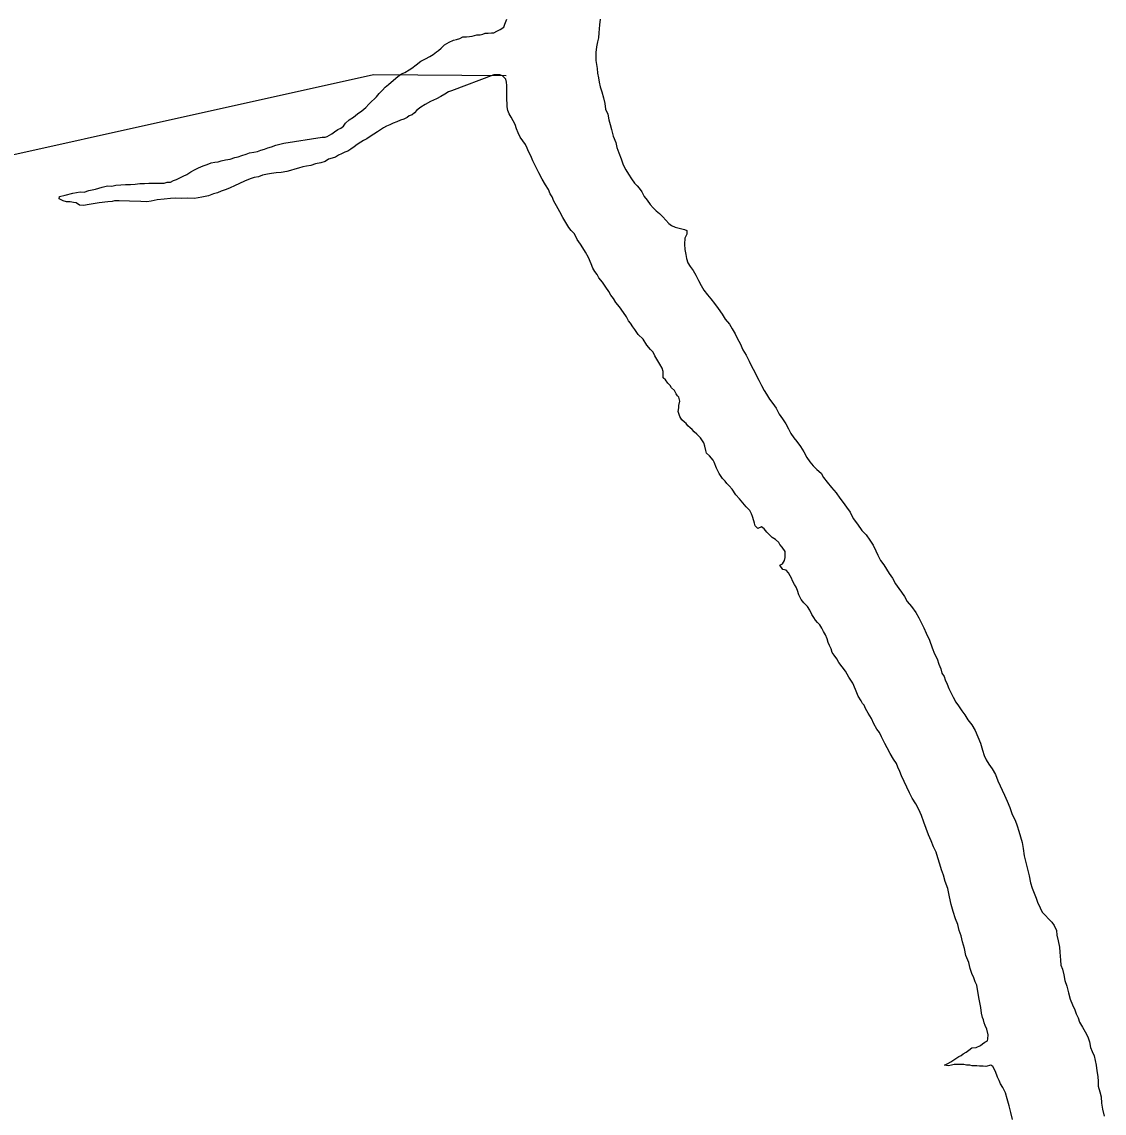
# Model space of a CAD drawing. Extents: x 1662474 to 1856135, y 779280 to 917889.
# Drawn here: x 1729121 to 1730052, y 806900 to 807838 of the extents above; entities that cross this region are included whole.
import ezdxf

# ---------------------------------------------------------------- set-up
doc = ezdxf.new("R2010")
doc.units = 0
doc.layers.add('Exist Hydrographic Lake Shore', color=7, linetype='Continuous')
doc.layers.add('Exist Hydrographic Misc Water Feature', color=7, linetype='Continuous')

msp = doc.modelspace()

# ---------------------------------------------------------------- linework, layer by layer
at = {"layer": 'Exist Hydrographic Lake Shore'}
for points in [[(1729406, 807756.25), (1729409.62, 807759.12), (1729413.38, 807761.75), (1729416.75, 807764.62), (1729419.38, 807767.56), (1729421.25, 807769.38), (1729424.38, 807772.25), (1729425.88, 807773.81), (1729428.25, 807776.75), (1729431.12, 807779.62), (1729433.25, 807782), (1729436.12, 807784.31), (1729440.62, 807788), (1729444.25, 807791.19), (1729447.25, 807793.5), (1729450.38, 807794.81), (1729454, 807796.94), (1729456.38, 807798.5), (1729460, 807801.38), (1729464, 807804.31), (1729467.88, 807806.38), (1729471.62, 807808.5), (1729474.5, 807810.31), (1729477.38, 807812.44), (1729479.25, 807813.75), (1729481.62, 807815.56), (1729484.5, 807818.44), (1729488.38, 807820.81), (1729492.12, 807822.38), (1729494.75, 807823.19), (1729497.62, 807823.94), (1729500.25, 807825.25), (1729503.38, 807825.25), (1729506, 807825.56), (1729508.12, 807826.06), (1729512.25, 807827.12), (1729515.12, 807827.12), (1729517.25, 807827.62), (1729519.38, 807828.44), (1729522, 807828.44), (1729524.88, 807828.69), (1729526.75, 807828.94), (1729529.38, 807830.25), (1729532.25, 807831.56), (1729535.38, 807833.69), (1729536.38, 807836.31), (1729538, 807840.5)], [(1729618.38, 807840.5), (1729617.75, 807835.75), (1729617.5, 807832.38), (1729617.25, 807828.69), (1729616.75, 807824.5), (1729616, 807821.06), (1729615.12, 807816.88), (1729614.62, 807811.88), (1729614.62, 807807.94), (1729614.62, 807805.06), (1729615.12, 807801.69), (1729615.75, 807798), (1729616, 807794.06), (1729616.75, 807790.12), (1729617.5, 807786.44), (1729618.38, 807782.25), (1729619.62, 807778.06), (1729621.25, 807772.81), (1729622.25, 807768.06), (1729623, 807763.06), (1729624.88, 807758.88), (1729625.62, 807754.12), (1729626.75, 807749.94), (1729628, 807745.75), (1729629.38, 807740), (1729631.75, 807734.44), (1729632.75, 807730.25), (1729634.38, 807725.56), (1729636.38, 807720.31), (1729638, 807715.31), (1729640.38, 807710.88), (1729642.75, 807707.19), (1729645.38, 807703.25), (1729647.75, 807699.56), (1729650.12, 807697.19), (1729651.88, 807695.12), (1729654, 807692.19), (1729656.12, 807688), (1729658.75, 807684.88), (1729661.38, 807681.19), (1729664, 807678.31), (1729666.38, 807675.69), (1729669.25, 807673.31), (1729672.12, 807670.44), (1729674.75, 807667.56), (1729677.38, 807664.94), (1729679.75, 807663.06), (1729682.88, 807661.75), (1729687.38, 807660.44), (1729690.75, 807659.69), (1729692.88, 807658.88), (1729692.88, 807655.75), (1729691.25, 807652.06), (1729690.75, 807647.06), (1729691.25, 807642.31), (1729692.12, 807638.12), (1729692.62, 807634.75), (1729693.62, 807631.06), (1729695.75, 807627.94), (1729698.38, 807624.5), (1729700.5, 807620.31), (1729702.88, 807615.81), (1729705.25, 807611.62), (1729707.5, 807607.44), (1729710.5, 807603.5), (1729713.62, 807600.06), (1729716.75, 807595.88), (1729719.88, 807591.69), (1729723.25, 807586.69), (1729725.88, 807582.5), (1729729.62, 807578.31), (1729731.75, 807574.12), (1729734.38, 807569.88), (1729736.38, 807565.69), (1729738.75, 807561.5), (1729741.12, 807556.25), (1729744, 807551.56)], [(1729598.38, 807651), (1729596.25, 807656), (1729593.38, 807658.88), (1729591.25, 807661.5), (1729588.62, 807665.69), (1729586.25, 807669.88), (1729583.62, 807674.88), (1729580.75, 807680.12), (1729578.38, 807684.06), (1729576.88, 807687.75), (1729575.25, 807690.38), (1729573.75, 807694.06), (1729571.38, 807698), (1729568.5, 807703), (1729565.5, 807708.5), (1729562.62, 807714), (1729560.25, 807718.75), (1729558.5, 807722.94), (1729556.62, 807726.62), (1729555.62, 807729.75), (1729554, 807732.62), (1729551.88, 807736.06), (1729549.5, 807739.19), (1729547.75, 807742.88), (1729546.38, 807746.25), (1729545.12, 807749.94), (1729543.5, 807753.12), (1729541.62, 807756.25), (1729540.12, 807759.12), (1729538.75, 807762), (1729538.25, 807765.19), (1729538.25, 807768.06), (1729538, 807771.19), (1729538, 807774.38), (1729538, 807777.25), (1729538, 807780.69), (1729538, 807783.56), (1729537.75, 807786.44), (1729537.25, 807789.06), (1729534.38, 807791.94), (1729532, 807792.75), (1729526.75, 807792.75), (1729490.25, 807779.06), (1729487.88, 807778.06), (1729484.75, 807775.94), (1729481.25, 807774.12), (1729477.38, 807772), (1729472.38, 807769.62), (1729467.62, 807767.25), (1729464, 807764.94), (1729460.62, 807762.31), (1729458.5, 807759.94), (1729456.62, 807758.38), (1729454, 807757.31), (1729452.12, 807756), (1729449.25, 807754.69), (1729446.38, 807753.62), (1729443.25, 807752.31), (1729440.12, 807751.25), (1729437.25, 807749.69), (1729434.38, 807748.62), (1729432, 807747.06), (1729429.38, 807745.25), (1729426.75, 807743.62), (1729423.62, 807741.56), (1729420.38, 807739.69), (1729417.5, 807737.62), (1729414.62, 807736.31), (1729412.25, 807734.75), (1729409.38, 807732.88), (1729406.75, 807730.81), (1729403.88, 807728.69), (1729401.25, 807727.12), (1729398.62, 807726.06), (1729395.75, 807724.75), (1729393.12, 807723.69), (1729390.5, 807721.88), (1729387.62, 807721.06), (1729384.5, 807720.06), (1729381.62, 807718.19), (1729377.88, 807717.12), (1729373.38, 807716.12), (1729369.5, 807714.81), (1729365.62, 807714), (1729362.38, 807713.5), (1729358.75, 807712.44), (1729355.62, 807711.62), (1729351.88, 807710.31), (1729348.75, 807709.56), (1729343.75, 807708.75), (1729339.62, 807708.5), (1729335.62, 807707.69), (1729332, 807707.19), (1729327.75, 807706.38), (1729324.38, 807705.06), (1729320.62, 807704.31), (1729317.25, 807703.25), (1729312.25, 807701.12), (1729307.88, 807699.31), (1729303.62, 807697.19)], [(1729303.62, 807697.19), (1729300, 807695.62), (1729296.5, 807694.06), (1729292.38, 807692.5), (1729289.12, 807691.19), (1729285.5, 807690.38), (1729281.25, 807688.56), (1729275.5, 807687.5), (1729269.25, 807686.44), (1729263.25, 807686.69), (1729258, 807686.19), (1729253.25, 807686.69), (1729248.75, 807686.44), (1729243.25, 807685.62), (1729237.25, 807685.12), (1729232, 807684.06), (1729228.25, 807683.56), (1729223.25, 807683.81), (1729213.38, 807684.06), (1729204.38, 807684.31), (1729200.5, 807684.31), (1729198.38, 807683.81), (1729194.75, 807683.56), (1729187.38, 807682.5), (1729178.75, 807681.19), (1729173.75, 807680.38), (1729170.25, 807680.69), (1729167.62, 807682.5), (1729165.25, 807682.75), (1729162.38, 807683.31), (1729159.25, 807683.56), (1729156.38, 807684.31), (1729152.75, 807685.94), (1729153.25, 807688), (1729158, 807689.31), (1729164.75, 807690.88), (1729170.88, 807691.94), (1729174.5, 807691.69), (1729178.38, 807693.25), (1729184, 807694.31), (1729190, 807696.12), (1729194.38, 807697.19), (1729198.12, 807696.94), (1729201.5, 807697.75), (1729206, 807698), (1729209.88, 807698.5), (1729214.38, 807698.25), (1729218.38, 807698.75), (1729222.25, 807699.31), (1729226.25, 807699.31), (1729229.88, 807699.56), (1729232.75, 807699.56), (1729235.12, 807699.56), (1729237.75, 807699.56), (1729240.12, 807699.56), (1729243.25, 807699.56), (1729245.88, 807700.38), (1729248.75, 807700.38), (1729251.12, 807701.69), (1729253.75, 807702.69), (1729256.62, 807704), (1729259.5, 807705.62), (1729262.62, 807706.94), (1729266.12, 807709.25), (1729269.25, 807710.88), (1729272.12, 807712.44), (1729275.25, 807713.75), (1729277.62, 807714.81), (1729280.25, 807715.56), (1729283.62, 807716.88), (1729286.88, 807717.69), (1729289.75, 807717.94), (1729292.12, 807718.75), (1729296, 807719.5), (1729300, 807720.06), (1729303.88, 807721.62), (1729306.75, 807722.12), (1729309.88, 807723.44), (1729313.62, 807724.5), (1729316.75, 807725.56), (1729320.38, 807726.06), (1729323.62, 807726.88), (1729326.25, 807727.88), (1729329.38, 807728.69), (1729332.5, 807730), (1729335.62, 807730.81), (1729339.38, 807732.12), (1729342.75, 807733.12), (1729346.12, 807733.94), (1729379.25, 807739.19), (1729381.62, 807738.94), (1729383.38, 807739.69), (1729387.38, 807741.81), (1729389.75, 807743.62), (1729392.62, 807745.75), (1729395.25, 807746.81), (1729397.38, 807748.62), (1729399.12, 807751), (1729402.25, 807753.88), (1729406, 807756.25)], [(1729778.38, 807366.5), (1729775.5, 807367.31), (1729772.88, 807370.94), (1729775.25, 807372), (1729776.88, 807374.88), (1729777.38, 807377.5), (1729777.38, 807379.62), (1729777.38, 807382.75), (1729774.75, 807386.44), (1729772.88, 807388.81), (1729772.12, 807390.38), (1729769.25, 807393), (1729766.38, 807394.81), (1729764, 807396.94), (1729761.62, 807399.31), (1729759.25, 807402.19), (1729757.12, 807404), (1729754, 807402.44), (1729751.62, 807404.81), (1729751.12, 807407.19), (1729750.62, 807409), (1729749.25, 807412.69), (1729748.5, 807415.06), (1729747.12, 807417.94), (1729745.62, 807419.25), (1729744, 807421.06), (1729741.12, 807424.5), (1729738.25, 807427.94), (1729734.88, 807431.31), (1729731.75, 807436.31), (1729729.38, 807439.19), (1729727.25, 807441.31), (1729725.88, 807443.12), (1729723.5, 807445.5), (1729720.62, 807449.69), (1729718.25, 807454.44), (1729716.5, 807459.44), (1729715.62, 807461.25), (1729712.25, 807464.94), (1729709.88, 807467.25), (1729709.12, 807469.62), (1729708.38, 807473.31), (1729707.5, 807476.19), (1729704.62, 807480.38), (1729701.5, 807483.56), (1729699.12, 807485.62), (1729697.38, 807487.75), (1729695.75, 807489.06), (1729693.62, 807490.88), (1729692.38, 807492.75), (1729690.75, 807494.06), (1729688.62, 807495.88), (1729686.88, 807498.75), (1729685.5, 807503.25), (1729686, 807506.12), (1729686, 807508.25), (1729686.88, 807511.88), (1729686, 807515.31), (1729684.75, 807516.62), (1729683.62, 807518.44), (1729682.12, 807521.06), (1729679.75, 807523.44), (1729678.38, 807525.56), (1729676.38, 807527.62), (1729674.5, 807530.25), (1729672.62, 807532.12), (1729672.62, 807534.19), (1729672.62, 807537.62), (1729671.62, 807540.25), (1729669.75, 807543.94), (1729667.12, 807548.12), (1729665.25, 807551), (1729664, 807554.12), (1729661.62, 807556.5), (1729658.5, 807560.19), (1729655.38, 807565.19), (1729650.88, 807569.38), (1729648.25, 807573.56), (1729646.38, 807575.94), (1729644.25, 807579.06), (1729642.75, 807581.19), (1729640.88, 807584.62), (1729638.25, 807588.25), (1729634.88, 807593), (1729631.75, 807596.94), (1729629.62, 807600.38), (1729627.5, 807603.25), (1729625.62, 807606.38), (1729623.25, 807610.06), (1729620.38, 807614.25), (1729617.25, 807617.94), (1729615.75, 807620.81), (1729613.62, 807623.44), (1729612, 807626.31), (1729610.5, 807630.25), (1729608.12, 807635.5), (1729605.75, 807640.25), (1729603.38, 807643.94), (1729601.25, 807647.06), (1729598.38, 807651)], [(1729744, 807551.56), (1729746.38, 807546.31), (1729748.75, 807541.56), (1729751.12, 807537.38), (1729752.75, 807533.69), (1729754.75, 807530), (1729757.12, 807525.56), (1729759.5, 807521.06), (1729761.38, 807517.94), (1729764, 807513.75), (1729766.88, 807510.06), (1729769.75, 807505.88), (1729772.38, 807500.88), (1729775.25, 807496.94), (1729777.88, 807492.5), (1729780.25, 807488.25), (1729782.38, 807484.06), (1729784.75, 807480.38), (1729787.38, 807477.25), (1729790.5, 807473.06), (1729793.38, 807468.31), (1729796, 807463.62), (1729798.62, 807459.69), (1729801.5, 807456.25), (1729804.62, 807453.12), (1729808.38, 807449.94), (1729810.38, 807446.31), (1729813.62, 807442.38), (1729817.25, 807437.62), (1729821.25, 807433.19), (1729824.38, 807428.69), (1729827.25, 807424.75), (1729830.12, 807420.81), (1729833.25, 807416.38), (1729835.88, 807411.12), (1729839.62, 807406.12), (1729843.5, 807400.88), (1729847.12, 807396.94), (1729850.38, 807392.5), (1729853.25, 807388), (1729855.38, 807383.31), (1729857.12, 807379.62), (1729859.5, 807374.88), (1729862.38, 807371.25), (1729864.5, 807367.56), (1729866.88, 807363.88), (1729869.75, 807359.69), (1729872.38, 807354.94), (1729875.25, 807350.75), (1729877.62, 807347.62), (1729880, 807343.94), (1729882.38, 807339.75), (1729886.25, 807335.5), (1729889.75, 807330.25), (1729892.38, 807325.56), (1729894.62, 807321.06), (1729896.75, 807317.12), (1729898.62, 807312.44), (1729901.5, 807306.38), (1729903.88, 807299.81), (1729906, 807294.81), (1729908.12, 807290.38), (1729909.62, 807285.69), (1729911.25, 807281.75), (1729912.25, 807278.06), (1729914.12, 807275.19), (1729915.12, 807272.25), (1729916.75, 807268.62), (1729918.25, 807264.94), (1729920.38, 807260.75), (1729922, 807257.31), (1729924.12, 807253.12), (1729926.5, 807249.94), (1729929.38, 807245.5), (1729932, 807242.06), (1729934.62, 807237.88), (1729938, 807233.69), (1729940.88, 807228.69), (1729943.25, 807223.19), (1729945.38, 807217.69), (1729947.12, 807211.88), (1729948.5, 807207.19), (1729950.38, 807203.5), (1729952.75, 807199.81), (1729955.62, 807195.62), (1729958.5, 807190.94), (1729960.25, 807185.38), (1729962.38, 807181.19), (1729964, 807177.5), (1729966.12, 807173.06), (1729968.5, 807167.81), (1729970.75, 807162.56), (1729972.62, 807156.5), (1729975.25, 807151.56), (1729976.88, 807146.81), (1729978.38, 807142.06), (1729980, 807137.38), (1729981.25, 807132.38), (1729982.12, 807127.12), (1729983.12, 807121.06)], [(1729951.88, 806963.62), (1729952.12, 806967), (1729950.88, 806971.75), (1729949.5, 806974.88), (1729948.75, 806977.25), (1729948, 806979.88), (1729947.12, 806982), (1729946.38, 806985.69), (1729945.88, 806990.38), (1729944.25, 806997.75), (1729943.25, 807004.31), (1729942.25, 807009.56), (1729940.88, 807012.69), (1729939.62, 807016.12), (1729938, 807019.81), (1729936.62, 807024), (1729935.38, 807029.25), (1729933, 807035.25), (1729931.75, 807041.31), (1729929.88, 807047.06), (1729928.75, 807052.06), (1729927.25, 807056.81), (1729925.88, 807061.75), (1729923.88, 807066.75), (1729922, 807073.06), (1729920.38, 807079.12), (1729918.88, 807085.69), (1729917.25, 807092.75), (1729915.12, 807098.81), (1729913.62, 807104.31), (1729912, 807109), (1729910.38, 807113.75), (1729908.88, 807119.25), (1729907.25, 807124), (1729905.12, 807128.69), (1729903.12, 807133.69), (1729900.75, 807138.94), (1729898.62, 807144.44), (1729896.75, 807149.94), (1729894.62, 807155.75), (1729892.38, 807160.75), (1729889.75, 807165.69), (1729886.75, 807170.44), (1729884.5, 807175.19), (1729882.12, 807179.88), (1729879.75, 807184.88), (1729877.62, 807189.62), (1729876, 807193.56), (1729874.5, 807197.19), (1729873.12, 807200.38), (1729870.75, 807204.06), (1729867.88, 807209), (1729865.25, 807213.75), (1729863.25, 807217.44), (1729861.62, 807220.31), (1729860.25, 807223.19), (1729858.5, 807226.88), (1729856.38, 807230), (1729853.75, 807234.5), (1729851.62, 807238.94), (1729848.75, 807243.69), (1729846.62, 807247.62), (1729845.38, 807250.5), (1729844, 807252.06), (1729842.75, 807254.19), (1729840.38, 807258.38), (1729838, 807263.88), (1729835.62, 807269.38), (1729832.25, 807274.62), (1729829.38, 807279.62), (1729826.5, 807283.56), (1729823.5, 807287.25), (1729821.75, 807290.38), (1729819.62, 807293.56), (1729818, 807295.88), (1729817, 807299.06), (1729815.62, 807301.94), (1729814.38, 807304.31), (1729813.62, 807307.69), (1729812, 807310.88), (1729810.38, 807314), (1729808.88, 807316.88), (1729807.25, 807319.5), (1729805.12, 807321.62), (1729803.62, 807323.69), (1729802, 807326.06), (1729800.5, 807328.44), (1729798.62, 807332.12), (1729796.75, 807335.5), (1729793.62, 807338.44), (1729791.25, 807341.31), (1729789.12, 807345.5), (1729788.12, 807349.19), (1729786.88, 807352.06), (1729785.5, 807354.44), (1729783.88, 807357.56), (1729782.88, 807359.69), (1729781.62, 807361.75), (1729780.25, 807364.38), (1729778.38, 807366.5)], [(1729983.12, 807121.06), (1729984.5, 807115.06), (1729986, 807109.56), (1729987.38, 807103.75), (1729988.38, 807097.75)], [(1729988.38, 807097.75), (1729990, 807093), (1729991.75, 807088.81), (1729993.38, 807084.62), (1729994.62, 807080.94), (1729996.75, 807076.19), (1729998.62, 807072.56), (1730001.5, 807069.62), (1730003.88, 807066.75), (1730006.75, 807063.88), (1730008.88, 807061), (1730010.75, 807056.81), (1730011.25, 807052.56), (1730012.25, 807047.88), (1730013.38, 807042.38), (1730013.62, 807038.12), (1730014.12, 807034.75), (1730014.38, 807031.06), (1730014.62, 807026.88), (1730016, 807023.44), (1730017.25, 807018.5), (1730018, 807013.75), (1730019.62, 807008.75), (1730021.25, 807003), (1730022.75, 806997.75), (1730024.62, 806992.75), (1730026.5, 806988.56), (1730027.75, 806984.88), (1730029.38, 806981.44), (1730030.62, 806977.81), (1730033.25, 806973.56), (1730035.62, 806969.62), (1730037.75, 806965.19), (1730039.25, 806961), (1730040.12, 806956), (1730041.62, 806952.56), (1730043.25, 806948.94), (1730044.25, 806944.75), (1730044.88, 806940.81), (1730045.62, 806936.06), (1730046.38, 806931.06), (1730046.62, 806926.88), (1730046.62, 806922.69), (1730048, 806917.94), (1730049.25, 806913.75), (1730049.5, 806908.25), (1730050.38, 806903), (1730051.88, 806896.94)], [(1729945.62, 806957.81), (1729947.12, 806959.12), (1729949.25, 806960.75), (1729951.38, 806961.75), (1729951.88, 806963.62)], [(1729973.12, 806894.06), (1729971.62, 806900.12), (1729970, 806905.88), (1729968.5, 806911.94), (1729966.88, 806917.19), (1729964.75, 806921.62), (1729962.62, 806924.75), (1729961.62, 806927.69), (1729960, 806930.56), (1729958.5, 806935.56), (1729956.12, 806939.75), (1729954.25, 806940.81), (1729950.12, 806939.75), (1729947.75, 806940), (1729944.5, 806940), (1729942.25, 806940.25), (1729938.25, 806940.25), (1729936.38, 806940.81), (1729933.5, 806940.81), (1729931.12, 806941.56), (1729926.5, 806941.56), (1729922.75, 806941.31), (1729920.62, 806940.81), (1729918, 806940.25), (1729914.62, 806940.81), (1729917.5, 806942.38), (1729919.88, 806943.69), (1729923.5, 806946.06), (1729926.75, 806948.38), (1729928.75, 806949.19), (1729930.62, 806950.5), (1729933.25, 806952.06), (1729935.38, 806953.88), (1729938, 806955.75), (1729941.88, 806956), (1729945.62, 806957.81)]]:
    msp.add_lwpolyline(points, dxfattribs=at)
at = {"layer": 'Exist Hydrographic Misc Water Feature'}
msp.add_lwpolyline([(1727705.49, 806866.11), (1728057.57, 807006.67), (1728307.53, 807060.65), (1728451.47, 807235), (1728626.59, 807306.92), (1728694.46, 807400.73), (1728762.54, 807589.74), (1728922.48, 807681.7), (1729423.42, 807792.94), (1729537.37, 807792.15)], dxfattribs=at)

doc.saveas('drawing.dxf')
